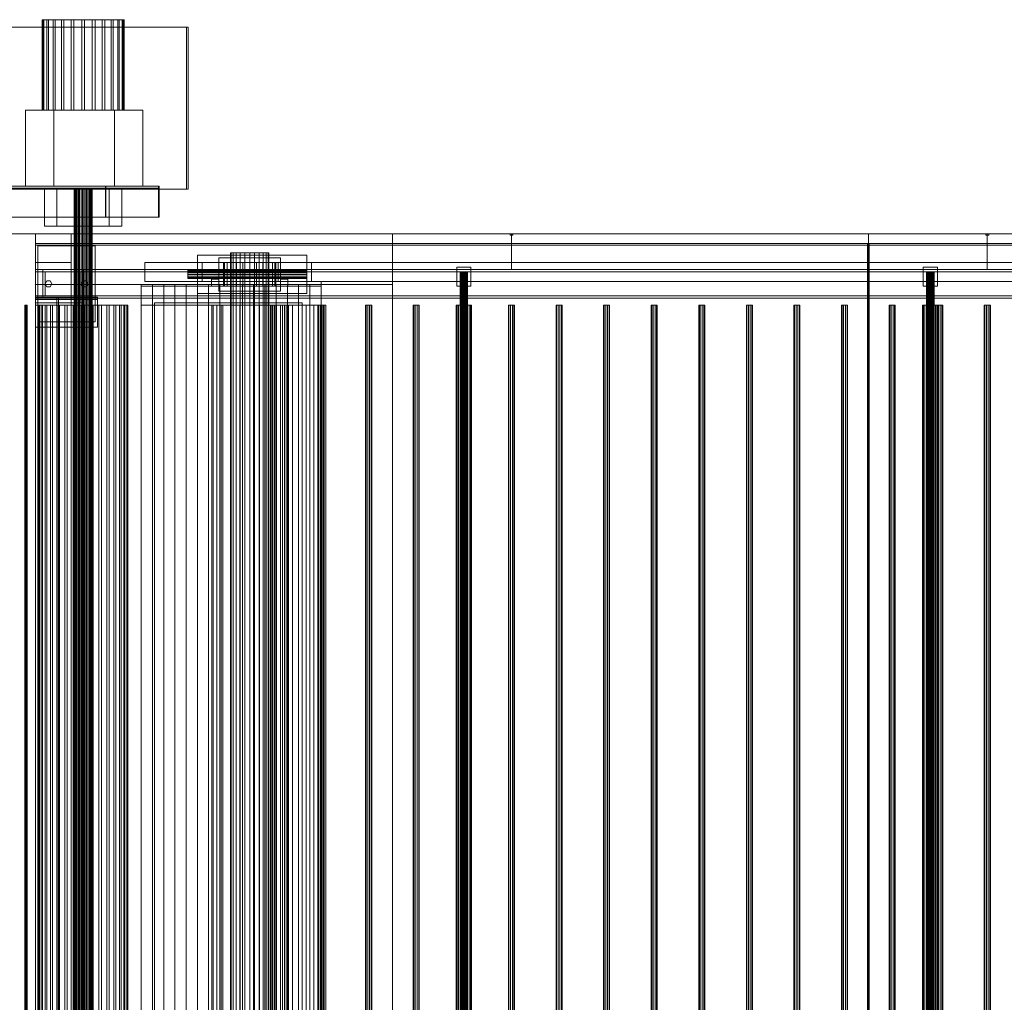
# Model space of a CAD drawing. Header units: millimetres. Extents: x -4738 to 65662, y -68080 to 6847.
# Tile 987 of 1056: x 40428 to 42497, y -18214 to -16150. Entities that reach past the tile are written whole.
import ezdxf

# ---------------------------------------------------------------- set-up
doc = ezdxf.new("R2010")
doc.units = ezdxf.units.MM
for name, color, linetype, lineweight in [('COTAS_O', 1, 'Continuous', 0), ('superior_C03', 7, 'Continuous', 0), ('superior_C03-dry', 7, 'Continuous', 0), ('superior_secador', 7, 'Continuous', 0)]:
    doc.layers.add(name, color=color, linetype=linetype, lineweight=lineweight)
doc.dimstyles.new('R19_100', dxfattribs={"dimtxt": 250, "dimasz": 150, "dimexe": 150, "dimexo": 80, "dimgap": 100, "dimtad": 1, "dimtih": 1, "dimtoh": 1, "dimdsep": 46, "dimcen": 0.09, "dimadec": 0, "dimazin": 0, "dimtfac": 1, "dimtdec": 4, "dimtofl": 0, "dimtmove": 0, "dimatfit": 3, "dimfxl": 1, "dimtolj": 1, "dimtzin": 0, "dimarcsym": 0})

# ---------------------------------------------------------------- blocks, each defined once
blk = doc.blocks.new('DIM_R31_43')
at = {"layer": 'COTAS_O'}
for p, q in [((39761.1, -16600), (39716.1, -16750)), ((40461.1, -16600), (39761.1, -16600)), ((39761.1, -19400), (39761.1, -16600)), ((39761.1, -16600), (39806.1, -16750)), ((39761.1, -19400), (39716.1, -19250)), ((39761.1, -19400), (39806.1, -19250)), ((40461.1, -19400), (39761.1, -19400))]:
    blk.add_line(p, q, dxfattribs=at)
blk.add_text('2800 O', height=250, rotation=90, dxfattribs=at).set_placement((39661.1, -18000))

msp = doc.modelspace()

# ---------------------------------------------------------------- linework, layer by layer
at = {"layer": 'superior_C03'}
for p, q in [((40477.331, -16150), (40475.187, -16150)), ((40475.187, -16150), (40478.901, -16150)), ((40475.187, -16150), (40475.187, -16340)), ((40485.185, -16150), (40477.331, -16150)), ((40477.331, -16150), (40477.331, -16340)), ((40478.901, -16150), (40488.219, -16150)), ((40478.901, -16150), (40478.901, -16340)), ((40498.215, -16150), (40485.185, -16150)), ((40485.185, -16150), (40485.185, -16340)), ((40488.219, -16150), (40502.506, -16150)), ((40488.219, -16150), (40488.219, -16340)), ((40515.533, -16150), (40498.215, -16150)), ((40498.215, -16150), (40498.215, -16340)), ((40502.506, -16150), (40520.789, -16150)), ((40502.506, -16150), (40502.506, -16340)), ((40535.958, -16150), (40515.533, -16150)), ((40515.533, -16150), (40515.533, -16340)), ((40520.789, -16150), (40541.82, -16150)), ((40520.789, -16150), (40520.789, -16340)), ((40558.099, -16150), (40535.958, -16150)), ((40535.958, -16150), (40535.958, -16340)), ((40541.82, -16150), (40564.168, -16150)), ((40541.82, -16150), (40541.82, -16340)), ((40580.447, -16150), (40558.099, -16150)), ((40558.099, -16150), (40558.099, -16340)), ((40564.168, -16150), (40586.309, -16150)), ((40564.168, -16150), (40564.168, -16340)), ((40601.479, -16150), (40580.447, -16150)), ((40580.447, -16150), (40580.447, -16340)), ((40586.309, -16150), (40606.735, -16150)), ((40586.309, -16150), (40586.309, -16340)), ((40619.762, -16150), (40601.479, -16150)), ((40601.479, -16150), (40601.479, -16340)), ((40606.735, -16150), (40624.053, -16150)), ((40606.735, -16150), (40606.735, -16340)), ((40634.048, -16150), (40619.762, -16150)), ((40619.762, -16150), (40619.762, -16340)), ((40624.053, -16150), (40637.083, -16150)), ((40624.053, -16150), (40624.053, -16340)), ((40643.366, -16150), (40634.048, -16150)), ((40634.048, -16150), (40634.048, -16340)), ((40637.083, -16150), (40644.937, -16150)), ((40637.083, -16150), (40637.083, -16340)), ((40647.08, -16150), (40643.366, -16150)), ((40643.366, -16150), (40643.366, -16340)), ((40644.937, -16150), (40647.08, -16150)), ((40644.937, -16340), (40644.937, -16150)), ((40647.08, -16150), (40647.08, -16340)), ((40778.395, -16166), (40408.102, -16166)), ((40411.695, -16166), (40781.988, -16166)), ((40778.395, -16506), (40778.395, -16166)), ((40778.395, -16166), (40781.988, -16166)), ((40781.988, -16166), (40781.988, -16506)), ((40626.834, -16340), (40439.739, -16340)), ((40439.739, -16340), (40439.739, -16500)), ((40499.7, -16340), (40439.739, -16340)), ((40478.901, -16340), (40475.187, -16340)), ((40475.187, -16340), (40477.331, -16340)), ((40477.331, -16340), (40485.185, -16340)), ((40488.219, -16340), (40478.901, -16340)), ((40485.185, -16340), (40498.215, -16340)), ((40502.506, -16340), (40488.219, -16340)), ((40498.215, -16340), (40515.533, -16340)), ((40499.7, -16500), (40499.7, -16340)), ((40499.7, -16340), (40686.796, -16340)), ((40520.789, -16340), (40502.506, -16340)), ((40515.533, -16340), (40535.958, -16340)), ((40541.82, -16340), (40520.789, -16340)), ((40535.958, -16340), (40558.099, -16340)), ((40564.168, -16340), (40541.82, -16340)), ((40558.099, -16340), (40580.447, -16340)), ((40586.309, -16340), (40564.168, -16340)), ((40580.447, -16340), (40601.479, -16340)), ((40606.735, -16340), (40586.309, -16340)), ((40601.479, -16340), (40619.762, -16340)), ((40624.053, -16340), (40606.735, -16340)), ((40619.762, -16340), (40634.048, -16340)), ((40637.083, -16340), (40624.053, -16340)), ((40626.834, -16500), (40626.834, -16340)), ((40626.834, -16340), (40686.796, -16340)), ((40634.048, -16340), (40643.366, -16340)), ((40644.937, -16340), (40637.083, -16340)), ((40643.366, -16340), (40647.08, -16340)), ((40647.08, -16340), (40644.937, -16340)), ((40686.796, -16340), (40686.796, -16500)), ((40608.274, -16500), (28914.796, -16500)), ((28914.796, -16504), (40608.274, -16504)), ((28915.695, -16500), (40609.173, -16500)), ((40719.664, -16500), (29026.186, -16500)), ((29027.084, -16500), (40720.563, -16500)), ((40720.563, -16504), (29027.084, -16504)), ((40408.102, -16506), (40778.395, -16506)), ((40781.988, -16506), (40411.695, -16506)), ((40439.739, -16500), (40626.834, -16500)), ((40439.739, -16500), (40499.7, -16500)), ((40616.096, -16504), (40479.672, -16504)), ((40479.672, -16504), (40479.672, -16584)), ((40506.172, -16504), (40479.672, -16504)), ((40686.796, -16500), (40499.7, -16500)), ((40506.172, -16584), (40506.172, -16504)), ((40506.172, -16504), (40642.596, -16504)), ((40542.619, -16505), (40542.207, -16505)), ((40542.207, -16505), (40543.647, -16505)), ((40542.207, -16505), (40542.207, -19495)), ((40544.844, -16505), (40542.619, -16505)), ((40542.619, -16505), (40542.619, -19495)), ((40543.647, -16505), (40546.799, -16505)), ((40543.647, -16505), (40543.647, -19495)), ((40548.663, -16505), (40544.844, -16505)), ((40544.844, -16505), (40544.844, -19495)), ((40546.799, -16505), (40551.354, -16505)), ((40546.799, -16505), (40546.799, -19495)), ((40553.703, -16505), (40548.663, -16505)), ((40548.663, -16505), (40548.663, -19495)), ((40551.354, -16505), (40556.867, -16505)), ((40551.354, -16505), (40551.354, -19495)), ((40559.471, -16505), (40553.703, -16505)), ((40553.703, -16505), (40553.703, -19495)), ((40556.867, -16505), (40562.797, -16505)), ((40556.867, -16505), (40556.867, -19495)), ((40565.401, -16505), (40559.471, -16505)), ((40559.471, -16505), (40559.471, -19495)), ((40562.797, -16505), (40568.564, -16505)), ((40562.797, -16505), (40562.797, -19495)), ((40570.913, -16505), (40565.401, -16505)), ((40565.401, -16505), (40565.401, -19495)), ((40568.564, -16505), (40573.605, -16505)), ((40568.564, -16505), (40568.564, -19495)), ((40575.469, -16505), (40570.913, -16505)), ((40570.913, -16505), (40570.913, -19495)), ((40573.605, -16505), (40577.424, -16505)), ((40573.605, -16505), (40573.605, -19495)), ((40578.621, -16505), (40575.469, -16505)), ((40575.469, -16505), (40575.469, -19495)), ((40577.424, -16505), (40579.649, -16505)), ((40577.424, -16505), (40577.424, -19495)), ((40580.061, -16505), (40578.621, -16505)), ((40578.621, -16505), (40578.621, -19495)), ((40579.649, -16505), (40580.061, -16505)), ((40579.649, -19495), (40579.649, -16505)), ((40580.061, -16505), (40580.061, -19495)), ((40608.274, -16504), (40608.274, -16500)), ((40608.274, -16500), (40720.563, -16500)), ((40608.274, -16565), (40608.274, -16500)), ((40608.274, -16500), (40609.173, -16500)), ((40720.563, -16504), (40608.274, -16504)), ((40609.173, -16500), (40609.173, -16565)), ((40616.096, -16584), (40616.096, -16504)), ((40616.096, -16504), (40642.596, -16504)), ((40686.796, -16500), (40626.834, -16500)), ((40642.596, -16504), (40642.596, -16584)), ((40719.664, -16565), (40719.664, -16500)), ((40719.664, -16500), (40720.563, -16500)), ((40720.563, -16500), (40720.563, -16504)), ((40720.563, -16500), (40720.563, -16565)), ((40781.988, -16506), (40778.395, -16506)), ((28914.796, -16565), (40608.274, -16565)), ((40609.173, -16565), (28915.695, -16565)), ((29026.186, -16565), (40719.664, -16565)), ((40720.563, -16565), (29027.084, -16565)), ((40609.173, -16565), (40608.274, -16565)), ((40720.563, -16565), (40719.664, -16565)), ((40479.672, -16584), (40616.096, -16584)), ((40479.672, -16584), (40506.172, -16584)), ((40642.596, -16584), (40506.172, -16584)), ((40642.596, -16584), (40616.096, -16584)), ((40439.905, -16750), (40438.794, -16750)), ((40438.794, -16750), (40439.111, -16750)), ((40438.794, -16750), (40438.794, -19250)), ((40439.111, -16750), (40440.669, -16750)), ((40439.111, -16750), (40439.111, -19250)), ((40441.792, -16750), (40439.905, -16750)), ((40439.905, -16750), (40439.905, -19250)), ((40440.669, -16750), (40442.556, -16750)), ((40440.669, -16750), (40440.669, -19250)), ((40443.35, -16750), (40441.792, -16750)), ((40441.792, -16750), (40441.792, -19250)), ((40442.556, -16750), (40443.667, -16750)), ((40442.556, -16750), (40442.556, -19250)), ((40443.667, -16750), (40443.35, -16750)), ((40443.35, -16750), (40443.35, -19250)), ((40443.667, -19250), (40443.667, -16750)), ((40469.535, -16750), (40467.177, -16750)), ((40467.177, -16750), (40468.429, -16750)), ((40467.177, -16750), (40467.177, -19250)), ((40468.429, -16750), (40473.244, -16750)), ((40468.429, -16750), (40468.429, -19250)), ((40475.413, -16750), (40469.535, -16750)), ((40469.535, -16750), (40469.535, -19250)), ((40473.244, -16750), (40481.437, -16750)), ((40473.244, -16750), (40473.244, -19250)), ((40484.586, -16750), (40475.413, -16750)), ((40475.413, -16750), (40475.413, -19250)), ((40481.437, -16750), (40492.692, -16750)), ((40481.437, -16750), (40481.437, -19250)), ((40496.7, -16750), (40484.586, -16750)), ((40484.586, -16750), (40484.586, -19250)), ((40492.692, -16750), (40506.577, -16750)), ((40492.692, -16750), (40492.692, -19250)), ((40511.291, -16750), (40496.7, -16750)), ((40496.7, -16750), (40496.7, -19250)), ((40506.577, -16750), (40522.559, -16750)), ((40506.577, -16750), (40506.577, -19250)), ((40527.797, -16750), (40511.291, -16750)), ((40511.291, -16750), (40511.291, -19250)), ((40522.559, -16750), (40540.024, -16750)), ((40522.559, -16750), (40522.559, -19250)), ((40545.584, -16750), (40527.797, -16750)), ((40527.797, -16750), (40527.797, -19250)), ((40540.024, -16750), (40558.299, -16750)), ((40540.024, -16750), (40540.024, -19250)), ((40563.968, -16750), (40545.584, -16750)), ((40545.584, -16750), (40545.584, -19250)), ((40558.299, -16750), (40576.684, -16750)), ((40558.299, -16750), (40558.299, -19250)), ((40582.244, -16750), (40563.968, -16750)), ((40563.968, -16750), (40563.968, -19250)), ((40576.684, -16750), (40594.471, -16750)), ((40576.684, -16750), (40576.684, -19250)), ((40599.708, -16750), (40582.244, -16750)), ((40582.244, -16750), (40582.244, -19250)), ((40594.471, -16750), (40610.977, -16750)), ((40594.471, -16750), (40594.471, -19250)), ((40615.691, -16750), (40599.708, -16750)), ((40599.708, -16750), (40599.708, -19250)), ((40610.977, -16750), (40625.567, -16750)), ((40610.977, -16750), (40610.977, -19250)), ((40629.576, -16750), (40615.691, -16750)), ((40615.691, -16750), (40615.691, -19250)), ((40625.567, -16750), (40637.682, -16750)), ((40625.567, -16750), (40625.567, -19250)), ((40640.831, -16750), (40629.576, -16750)), ((40629.576, -16750), (40629.576, -19250)), ((40637.682, -16750), (40646.854, -16750)), ((40637.682, -16750), (40637.682, -19250)), ((40649.024, -16750), (40640.831, -16750)), ((40640.831, -16750), (40640.831, -19250)), ((40646.854, -16750), (40652.733, -16750)), ((40646.854, -16750), (40646.854, -19250)), ((40653.839, -16750), (40649.024, -16750)), ((40649.024, -16750), (40649.024, -19250)), ((40652.733, -16750), (40655.091, -16750)), ((40652.733, -19250), (40652.733, -16750)), ((40655.091, -16750), (40653.839, -16750)), ((40653.839, -16750), (40653.839, -19250)), ((40655.091, -16750), (40655.091, -19250))]:
    msp.add_line(p, q, dxfattribs=at)
at = {"layer": 'superior_C03-dry'}
for p, q in [((40683.134, -16706), (40706.759, -16706)), ((40683.134, -16710), (40683.134, -16706)), ((40706.759, -16710), (40683.134, -16710)), ((40683.134, -16710), (40683.134, -19290)), ((40706.759, -16706), (40706.759, -16710)), ((40706.759, -16706), (40730.384, -16706)), ((40706.759, -19290), (40706.759, -16710)), ((40730.384, -16710), (40706.759, -16710)), ((40730.384, -16706), (40730.384, -16710)), ((40730.384, -16706), (40754.009, -16706)), ((40730.384, -19290), (40730.384, -16710)), ((40754.009, -16710), (40730.384, -16710)), ((40754.009, -16706), (40754.009, -16710)), ((40754.009, -16706), (40777.634, -16706)), ((40754.009, -19290), (40754.009, -16710)), ((40777.634, -16710), (40754.009, -16710)), ((40777.634, -16706), (40777.634, -16710)), ((40777.634, -16706), (40801.259, -16706)), ((40777.634, -19290), (40777.634, -16710)), ((40801.259, -16710), (40777.634, -16710)), ((40801.259, -16706), (40801.259, -16710)), ((40801.259, -16706), (40824.884, -16706)), ((40801.259, -19290), (40801.259, -16710)), ((40824.884, -16710), (40801.259, -16710)), ((40824.884, -16706), (40824.884, -16710)), ((40824.884, -16706), (40848.509, -16706)), ((40824.884, -19290), (40824.884, -16710)), ((40848.509, -16710), (40824.884, -16710)), ((40848.509, -16706), (40848.509, -16710)), ((40848.509, -16706), (40872.134, -16706)), ((40848.509, -19290), (40848.509, -16710)), ((40872.134, -16710), (40848.509, -16710)), ((40872.134, -16706), (40872.134, -16710)), ((40872.134, -16706), (40895.759, -16706)), ((40872.134, -19290), (40872.134, -16710)), ((40895.759, -16710), (40872.134, -16710)), ((40895.759, -16706), (40895.759, -16710)), ((40895.759, -16706), (40919.384, -16706)), ((40895.759, -19290), (40895.759, -16710)), ((40919.384, -16710), (40895.759, -16710)), ((40919.384, -16706), (40919.384, -16710)), ((40919.384, -16706), (40943.009, -16706)), ((40919.384, -19290), (40919.384, -16710)), ((40943.009, -16710), (40919.384, -16710)), ((40943.009, -16706), (40943.009, -16710)), ((40943.009, -16706), (40966.634, -16706)), ((40943.009, -19290), (40943.009, -16710)), ((40966.634, -16710), (40943.009, -16710)), ((40966.634, -16706), (40966.634, -16710)), ((40966.634, -16706), (40990.259, -16706)), ((40966.634, -19290), (40966.634, -16710)), ((40990.259, -16710), (40966.634, -16710)), ((40990.259, -16706), (40990.259, -16710)), ((40990.259, -16706), (41013.884, -16706)), ((40990.259, -19290), (40990.259, -16710)), ((41013.884, -16710), (40990.259, -16710)), ((41013.884, -16706), (41013.884, -16710)), ((41013.884, -16706), (41037.509, -16706)), ((41013.884, -19290), (41013.884, -16710)), ((41037.509, -16710), (41013.884, -16710)), ((41037.509, -16706), (41037.509, -16710)), ((41037.509, -16706), (41061.134, -16706)), ((41037.509, -19290), (41037.509, -16710)), ((41061.134, -16710), (41037.509, -16710)), ((41061.134, -16706), (41061.134, -16710)), ((41061.134, -19290), (41061.134, -16710)), ((40706.759, -16750), (40683.134, -16750)), ((40683.134, -16750), (40683.134, -19250)), ((40706.759, -19250), (40706.759, -16750)), ((40730.384, -16750), (40706.759, -16750)), ((40730.384, -19250), (40730.384, -16750)), ((40754.009, -16750), (40730.384, -16750)), ((40754.009, -19250), (40754.009, -16750)), ((40777.634, -16750), (40754.009, -16750)), ((40777.634, -19250), (40777.634, -16750)), ((40801.259, -16750), (40777.634, -16750)), ((40801.259, -19250), (40801.259, -16750)), ((40824.884, -16750), (40801.259, -16750)), ((40824.884, -19250), (40824.884, -16750)), ((40848.509, -16750), (40824.884, -16750)), ((40848.509, -19250), (40848.509, -16750)), ((40872.134, -16750), (40848.509, -16750)), ((40872.134, -19250), (40872.134, -16750)), ((40895.759, -16750), (40872.134, -16750)), ((40895.759, -19250), (40895.759, -16750)), ((40919.384, -16750), (40895.759, -16750)), ((40919.384, -19250), (40919.384, -16750)), ((40943.009, -16750), (40919.384, -16750)), ((40943.009, -19250), (40943.009, -16750)), ((40966.634, -16750), (40943.009, -16750)), ((40966.634, -19250), (40966.634, -16750)), ((40990.259, -16750), (40966.634, -16750)), ((40990.259, -19250), (40990.259, -16750)), ((41013.884, -16750), (40990.259, -16750)), ((41013.884, -19250), (41013.884, -16750)), ((41037.509, -16750), (41013.884, -16750)), ((41037.509, -19250), (41037.509, -16750)), ((41061.134, -16750), (41037.509, -16750)), ((41061.134, -19250), (41061.134, -16750))]:
    msp.add_line(p, q, dxfattribs=at)
at = {"layer": 'superior_secador'}
for p, q in [((40461.134, -16675), (40461.134, -16600)), ((40461.134, -16600), (41461.134, -16600)), ((40461.134, -16624), (40461.134, -16600)), ((40461.134, -16600), (60461.134, -16600)), ((40461.134, -16620), (40461.134, -16600)), ((40461.134, -19400), (40461.134, -16600)), ((40461.134, -16600), (40536.134, -16600)), ((40461.134, -16750), (40461.134, -16600)), ((40461.134, -16660), (40461.134, -16600)), ((40461.134, -16706), (40461.134, -16600)), ((40461.134, -16600), (41211.134, -16600)), ((40536.134, -16600), (40536.134, -19400)), ((40536.134, -16600), (40536.134, -16750)), ((40536.134, -16600), (40536.134, -16660)), ((41211.134, -19400), (41211.134, -16600)), ((41211.134, -16600), (42211.134, -16600)), ((41211.134, -16600), (41211.134, -16706)), ((41458.134, -16603), (41458.134, -16600)), ((41458.134, -16600), (41464.134, -16600)), ((41464.134, -16603), (41458.134, -16603)), ((41461.134, -16600), (41461.134, -16675)), ((41461.134, -16600), (42461.134, -16600)), ((41464.134, -16600), (41464.134, -16603)), ((42211.134, -16600), (42211.134, -19400)), ((42211.134, -16600), (43211.134, -16600)), ((42458.134, -16603), (42458.134, -16600)), ((42458.134, -16600), (42464.134, -16600)), ((42464.134, -16603), (42458.134, -16603)), ((42461.134, -16600), (42461.134, -16675)), ((42461.134, -16600), (43461.134, -16600)), ((42464.134, -16600), (42464.134, -16603)), ((60461.134, -16620), (40461.134, -16620)), ((60461.134, -16624), (40461.134, -16624)), ((40466.134, -16785), (40466.134, -16625)), ((40466.134, -16625), (40586.134, -16625)), ((40586.134, -16625), (40586.134, -16785)), ((42209.134, -19380), (42209.134, -16620)), ((42209.134, -16620), (42213.134, -16620)), ((42213.134, -16620), (42213.134, -19380)), ((40801.134, -16725), (40801.134, -16645)), ((40801.134, -16645), (41031.134, -16645)), ((40846.134, -16720), (40846.134, -16650)), ((40846.134, -16650), (40976.134, -16650)), ((40872.497, -16640), (40871.134, -16640)), ((40871.134, -16640), (40871.134, -19360)), ((40876.493, -16640), (40872.497, -16640)), ((40872.497, -16640), (40872.497, -19360)), ((40882.85, -16640), (40876.493, -16640)), ((40876.493, -16640), (40876.493, -19360)), ((40891.134, -16640), (40882.85, -16640)), ((40882.85, -16640), (40882.85, -19360)), ((40900.781, -16640), (40891.134, -16640)), ((40891.134, -16640), (40891.134, -19360)), ((40911.134, -16640), (40900.781, -16640)), ((40900.781, -16640), (40900.781, -19360)), ((40921.487, -16640), (40911.134, -16640)), ((40911.134, -16640), (40911.134, -19360)), ((40931.134, -16640), (40921.487, -16640)), ((40921.487, -16640), (40921.487, -19360)), ((40939.418, -16640), (40931.134, -16640)), ((40931.134, -16640), (40931.134, -19360)), ((40945.775, -16640), (40939.418, -16640)), ((40939.418, -16640), (40939.418, -19360)), ((40949.771, -16640), (40945.775, -16640)), ((40945.775, -16640), (40945.775, -19360)), ((40949.771, -16640), (40951.134, -16640)), ((40949.771, -16640), (40949.771, -19360)), ((40951.134, -19360), (40951.134, -16640)), ((40976.134, -16650), (40976.134, -16720)), ((41031.134, -16645), (41031.134, -16725)), ((40536.134, -16660), (40461.134, -16660)), ((41461.134, -16675), (40461.134, -16675)), ((40461.134, -16735), (40461.134, -16675)), ((40461.134, -16675), (60461.134, -16675)), ((40461.134, -16680), (40461.134, -16675)), ((40461.134, -16675), (40561.134, -16675)), ((40476.134, -16680), (40476.134, -16675)), ((40476.134, -16675), (40576.134, -16675)), ((40561.134, -16675), (40561.134, -16680)), ((40576.134, -16675), (40576.134, -16680)), ((40691.134, -16700), (40691.134, -16660)), ((40691.134, -16660), (40971.134, -16660)), ((40691.134, -16660), (41041.134, -16660)), ((40811.134, -16700), (40811.134, -16660)), ((40811.134, -16660), (60111.134, -16660)), ((40858.008, -16660), (40856.134, -16660)), ((40856.134, -16660), (40856.134, -16710)), ((40863.502, -16660), (40858.008, -16660)), ((40858.008, -16660), (40858.008, -16710)), ((40872.243, -16660), (40863.502, -16660)), ((40863.502, -16660), (40863.502, -16710)), ((40883.634, -16660), (40872.243, -16660)), ((40872.243, -16660), (40872.243, -16710)), ((40896.899, -16660), (40883.634, -16660)), ((40883.634, -16660), (40883.634, -16710)), ((40911.134, -16660), (40896.899, -16660)), ((40896.899, -16660), (40896.899, -16710)), ((40925.369, -16660), (40911.134, -16660)), ((40911.134, -16660), (40911.134, -16710)), ((40938.634, -16660), (40925.369, -16660)), ((40925.369, -16660), (40925.369, -16710)), ((40950.025, -16660), (40938.634, -16660)), ((40938.634, -16660), (40938.634, -16710)), ((40958.765, -16660), (40950.025, -16660)), ((40950.025, -16660), (40950.025, -16710)), ((40964.26, -16660), (40958.765, -16660)), ((40958.765, -16660), (40958.765, -16710)), ((40964.26, -16660), (40966.134, -16660)), ((40964.26, -16660), (40964.26, -16710)), ((40966.134, -16710), (40966.134, -16660)), ((40971.134, -16660), (40971.134, -16700)), ((41041.134, -16660), (41041.134, -16700)), ((41346.134, -16710), (41346.134, -16670)), ((41346.134, -16670), (41376.134, -16670)), ((41376.134, -16670), (41376.134, -16710)), ((42461.134, -16675), (41461.134, -16675)), ((42326.134, -16710), (42326.134, -16670)), ((42326.134, -16670), (42356.134, -16670)), ((42356.134, -16670), (42356.134, -16710)), ((43461.134, -16675), (42461.134, -16675)), ((60461.134, -16680), (40461.134, -16680)), ((40561.134, -16680), (40461.134, -16680)), ((40461.134, -16745), (40461.134, -16680)), ((40461.134, -16680), (40466.134, -16680)), ((40466.134, -16680), (40466.134, -16745)), ((40576.134, -16680), (40476.134, -16680)), ((40476.134, -16730), (40476.134, -16680)), ((40476.134, -16680), (40481.134, -16680)), ((40481.134, -16680), (40481.134, -16730)), ((40556.134, -16745), (40556.134, -16680)), ((40556.134, -16680), (40561.134, -16680)), ((40561.134, -16680), (40561.134, -16745)), ((40571.134, -16730), (40571.134, -16680)), ((40571.134, -16680), (40576.134, -16680)), ((40576.134, -16680), (40576.134, -16730)), ((40781.134, -16676.685), (40781.134, -16676)), ((41031.134, -16676), (40781.134, -16676)), ((40781.134, -16676.685), (40781.134, -16678.636)), ((40781.134, -16676.685), (41031.134, -16676.685)), ((40781.134, -16678.636), (40781.134, -16681.556)), ((40781.134, -16678.636), (41031.134, -16678.636)), ((40781.134, -16681.556), (40781.134, -16685)), ((40781.134, -16681.556), (41031.134, -16681.556)), ((40781.134, -16685), (40781.134, -16688.444)), ((40781.134, -16685), (41031.134, -16685)), ((40781.134, -16688.444), (40781.134, -16691.364)), ((40781.134, -16688.444), (41031.134, -16688.444)), ((40781.134, -16691.364), (40781.134, -16693.315)), ((40781.134, -16691.364), (41031.134, -16691.364)), ((40781.134, -16693.315), (40781.134, -16694)), ((40781.134, -16693.315), (41031.134, -16693.315)), ((40781.134, -16694), (41031.134, -16694)), ((40831.134, -16710), (40831.134, -16695)), ((40831.134, -16695), (40846.134, -16695)), ((40846.134, -16695), (40846.134, -16710)), ((40976.134, -16710), (40976.134, -16695)), ((40976.134, -16695), (40991.134, -16695)), ((40991.134, -16695), (40991.134, -16710)), ((41031.134, -16676), (41031.134, -16676.685)), ((41031.134, -16676.685), (41031.134, -16678.636)), ((41031.134, -16678.636), (41031.134, -16681.556)), ((41031.134, -16681.556), (41031.134, -16685)), ((41031.134, -16685), (41031.134, -16688.444)), ((41031.134, -16688.444), (41031.134, -16691.364)), ((41031.134, -16691.364), (41031.134, -16693.315)), ((41031.134, -16693.315), (41031.134, -16694)), ((41353.406, -16680), (41353.134, -16680)), ((41353.134, -16680), (41353.134, -19320)), ((41354.206, -16680), (41353.406, -16680)), ((41353.406, -16680), (41353.406, -19320)), ((41355.477, -16680), (41354.206, -16680)), ((41354.206, -16680), (41354.206, -19320)), ((41357.134, -16680), (41355.477, -16680)), ((41355.477, -16680), (41355.477, -19320)), ((41359.063, -16680), (41357.134, -16680)), ((41357.134, -16680), (41357.134, -19320)), ((41361.134, -16680), (41359.063, -16680)), ((41359.063, -16680), (41359.063, -19320)), ((41363.204, -16680), (41361.134, -16680)), ((41361.134, -16680), (41361.134, -19320)), ((41365.134, -16680), (41363.204, -16680)), ((41363.204, -16680), (41363.204, -19320)), ((41366.791, -16680), (41365.134, -16680)), ((41365.134, -16680), (41365.134, -19320)), ((41368.062, -16680), (41366.791, -16680)), ((41366.791, -16680), (41366.791, -19320)), ((41368.861, -16680), (41368.062, -16680)), ((41368.062, -16680), (41368.062, -19320)), ((41368.861, -16680), (41369.134, -16680)), ((41368.861, -16680), (41368.861, -19320)), ((41369.134, -19320), (41369.134, -16680)), ((42333.406, -16680), (42333.134, -16680)), ((42333.134, -16680), (42333.134, -19320)), ((42334.206, -16680), (42333.406, -16680)), ((42333.406, -16680), (42333.406, -19320)), ((42335.477, -16680), (42334.206, -16680)), ((42334.206, -16680), (42334.206, -19320)), ((42337.134, -16680), (42335.477, -16680)), ((42335.477, -16680), (42335.477, -19320)), ((42339.063, -16680), (42337.134, -16680)), ((42337.134, -16680), (42337.134, -19320)), ((42341.134, -16680), (42339.063, -16680)), ((42339.063, -16680), (42339.063, -19320)), ((42343.204, -16680), (42341.134, -16680)), ((42341.134, -16680), (42341.134, -19320)), ((42345.134, -16680), (42343.204, -16680)), ((42343.204, -16680), (42343.204, -19320)), ((42346.791, -16680), (42345.134, -16680)), ((42345.134, -16680), (42345.134, -19320)), ((42348.062, -16680), (42346.791, -16680)), ((42346.791, -16680), (42346.791, -19320)), ((42348.861, -16680), (42348.062, -16680)), ((42348.062, -16680), (42348.062, -19320)), ((42348.861, -16680), (42349.134, -16680)), ((42348.861, -16680), (42348.861, -19320)), ((42349.134, -19320), (42349.134, -16680)), ((41211.134, -16706), (40461.134, -16706)), ((40481.134, -16705), (40484.634, -16698.938)), ((40484.634, -16711.062), (40481.134, -16705)), ((40484.634, -16698.938), (40491.634, -16698.938)), ((40491.634, -16711.062), (40484.634, -16711.062)), ((40491.634, -16698.938), (40495.134, -16705)), ((40495.134, -16705), (40491.634, -16711.062)), ((40557.134, -16705), (40560.634, -16698.938)), ((40560.634, -16711.062), (40557.134, -16705)), ((40560.634, -16698.938), (40567.634, -16698.938)), ((40567.634, -16711.062), (40560.634, -16711.062)), ((40567.634, -16698.938), (40571.134, -16705)), ((40571.134, -16705), (40567.634, -16711.062)), ((40971.134, -16700), (40691.134, -16700)), ((41041.134, -16700), (40691.134, -16700)), ((60111.134, -16700), (40811.134, -16700)), ((40846.134, -16710), (40831.134, -16710)), ((40858.008, -16710), (40856.134, -16710)), ((40863.502, -16710), (40858.008, -16710)), ((40872.243, -16710), (40863.502, -16710)), ((40883.634, -16710), (40872.243, -16710)), ((40896.899, -16710), (40883.634, -16710)), ((40911.134, -16710), (40896.899, -16710)), ((40925.369, -16710), (40911.134, -16710)), ((40938.634, -16710), (40925.369, -16710)), ((40950.025, -16710), (40938.634, -16710)), ((40958.765, -16710), (40950.025, -16710)), ((40964.26, -16710), (40958.765, -16710)), ((40966.134, -16710), (40964.26, -16710)), ((40991.134, -16710), (40976.134, -16710)), ((41211.134, -16700), (41061.134, -16700)), ((41061.134, -16700), (41061.134, -19300)), ((41211.134, -19300), (41211.134, -16700)), ((41376.134, -16710), (41346.134, -16710)), ((42356.134, -16710), (42326.134, -16710)), ((40461.134, -16735), (40461.134, -16730)), ((40461.134, -16730), (60461.134, -16730)), ((40461.134, -16738), (40461.134, -16733)), ((40461.134, -16733), (40591.134, -16733)), ((40461.134, -16796), (40461.134, -16733)), ((60461.134, -16735), (40461.134, -16735)), ((40591.134, -16738), (40461.134, -16738)), ((40476.134, -16735), (40476.134, -16730)), ((40476.134, -16730), (40576.134, -16730)), ((40481.134, -16730), (40476.134, -16730)), ((40576.134, -16735), (40476.134, -16735)), ((40506.134, -19265), (40506.134, -16735)), ((40506.134, -16735), (40546.134, -16735)), ((40506.134, -16735), (40509.134, -16735)), ((40509.134, -16735), (40509.134, -19265)), ((40543.134, -19265), (40543.134, -16735)), ((40543.134, -16735), (40546.134, -16735)), ((40546.134, -16735), (40546.134, -19265)), ((40576.134, -16730), (40571.134, -16730)), ((40576.134, -16730), (40576.134, -16735)), ((40591.134, -16733), (40591.134, -16738)), ((40591.134, -16733), (40591.134, -16796)), ((41031.134, -16725), (40801.134, -16725)), ((40976.134, -16720), (40846.134, -16720)), ((40461.134, -16750), (40461.134, -16745)), ((40461.134, -16745), (40561.134, -16745)), ((40466.134, -16745), (40461.134, -16745)), ((40536.134, -16750), (40461.134, -16750)), ((40461.134, -19250), (40461.134, -16750)), ((40461.134, -16750), (40561.134, -16750)), ((40461.134, -16750), (40466.134, -16750)), ((40466.134, -16750), (40466.134, -19250)), ((40561.134, -16745), (40556.134, -16745)), ((40556.134, -19250), (40556.134, -16750)), ((40556.134, -16750), (40561.134, -16750)), ((40561.134, -16745), (40561.134, -16750)), ((40561.134, -16750), (40561.134, -19250)), ((40711.134, -16745), (40951.134, -16745)), ((40711.134, -16745), (40711.134, -16750)), ((40711.134, -16745), (41021.134, -16745)), ((40951.134, -16750), (40711.134, -16750)), ((40711.134, -16750), (40711.134, -19250)), ((40711.134, -16750), (40851.134, -16750)), ((41021.134, -16750), (40711.134, -16750)), ((40834.343, -16750), (40831.634, -16750)), ((40831.634, -16750), (40831.634, -19250)), ((40842.285, -16750), (40834.343, -16750)), ((40834.343, -16750), (40834.343, -19250)), ((40854.919, -16750), (40842.285, -16750)), ((40842.285, -16750), (40842.285, -19250)), ((40851.134, -16750), (40851.134, -19250)), ((40871.384, -16750), (40854.919, -16750)), ((40854.919, -16750), (40854.919, -19250)), ((40890.558, -16750), (40871.384, -16750)), ((40871.384, -16750), (40871.384, -19250)), ((40911.134, -16750), (40890.558, -16750)), ((40890.558, -16750), (40890.558, -19250)), ((40931.71, -16750), (40911.134, -16750)), ((40911.134, -16750), (40911.134, -19250)), ((40950.884, -16750), (40931.71, -16750)), ((40931.71, -16750), (40931.71, -19250)), ((40967.349, -16750), (40950.884, -16750)), ((40950.884, -16750), (40950.884, -19250)), ((40951.134, -16750), (40951.134, -16745)), ((40951.134, -19250), (40951.134, -16750)), ((40959.467, -16750), (40951.134, -16750)), ((40955.997, -16750), (40954.784, -16750)), ((40954.784, -16750), (40954.784, -19250)), ((40959.172, -16750), (40955.997, -16750)), ((40955.997, -16750), (40955.997, -19250)), ((40963.096, -16750), (40959.172, -16750)), ((40959.172, -16750), (40959.172, -19250)), ((40959.467, -19250), (40959.467, -16750)), ((40967.801, -16750), (40959.467, -16750)), ((40966.271, -16750), (40963.096, -16750)), ((40963.096, -16750), (40963.096, -19250)), ((40966.271, -16750), (40967.484, -16750)), ((40966.271, -16750), (40966.271, -19250)), ((40979.983, -16750), (40967.349, -16750)), ((40967.349, -16750), (40967.349, -19250)), ((40967.484, -19250), (40967.484, -16750)), ((40967.801, -19250), (40967.801, -16750)), ((40976.134, -16750), (40967.801, -16750)), ((40976.134, -19250), (40976.134, -16750)), ((40984.467, -16750), (40976.134, -16750)), ((40987.925, -16750), (40979.983, -16750)), ((40979.983, -16750), (40979.983, -19250)), ((40984.467, -19250), (40984.467, -16750)), ((40992.801, -16750), (40984.467, -16750)), ((40987.925, -16750), (40990.634, -16750)), ((40987.925, -16750), (40987.925, -19250)), ((40990.634, -19250), (40990.634, -16750)), ((40992.801, -19250), (40992.801, -16750)), ((41001.134, -16750), (40992.801, -16750)), ((41001.134, -19250), (41001.134, -16750)), ((41021.134, -16750), (41021.134, -16745)), ((41021.134, -19250), (41021.134, -16750)), ((41029.467, -16750), (41021.134, -16750)), ((41029.467, -19250), (41029.467, -16750)), ((41037.801, -16750), (41029.467, -16750)), ((41037.801, -19250), (41037.801, -16750)), ((41046.134, -16750), (41037.801, -16750)), ((41046.134, -19250), (41046.134, -16750)), ((41054.467, -16750), (41046.134, -16750)), ((41054.467, -19250), (41054.467, -16750)), ((41062.801, -16750), (41054.467, -16750)), ((41055.997, -16750), (41054.784, -16750)), ((41054.784, -16750), (41054.784, -19250)), ((41059.172, -16750), (41055.997, -16750)), ((41055.997, -16750), (41055.997, -19250)), ((41063.096, -16750), (41059.172, -16750)), ((41059.172, -16750), (41059.172, -19250)), ((41062.801, -19250), (41062.801, -16750)), ((41071.134, -16750), (41062.801, -16750)), ((41066.271, -16750), (41063.096, -16750)), ((41063.096, -16750), (41063.096, -19250)), ((41066.271, -16750), (41067.484, -16750)), ((41066.271, -16750), (41066.271, -19250)), ((41067.484, -19250), (41067.484, -16750)), ((41071.134, -19250), (41071.134, -16750)), ((41155.997, -16750), (41154.784, -16750)), ((41154.784, -16750), (41154.784, -19250)), ((41159.172, -16750), (41155.997, -16750)), ((41155.997, -16750), (41155.997, -19250)), ((41163.096, -16750), (41159.172, -16750)), ((41159.172, -16750), (41159.172, -19250)), ((41166.271, -16750), (41163.096, -16750)), ((41163.096, -16750), (41163.096, -19250)), ((41166.271, -16750), (41167.484, -16750)), ((41166.271, -16750), (41166.271, -19250)), ((41167.484, -19250), (41167.484, -16750)), ((41255.997, -16750), (41254.784, -16750)), ((41254.784, -16750), (41254.784, -19250)), ((41259.172, -16750), (41255.997, -16750)), ((41255.997, -16750), (41255.997, -19250)), ((41263.096, -16750), (41259.172, -16750)), ((41259.172, -16750), (41259.172, -19250)), ((41266.271, -16750), (41263.096, -16750)), ((41263.096, -16750), (41263.096, -19250)), ((41266.271, -16750), (41267.484, -16750)), ((41266.271, -16750), (41266.271, -19250)), ((41267.484, -19250), (41267.484, -16750)), ((41345.679, -16750), (41345.134, -16750)), ((41345.134, -16750), (41345.134, -19250)), ((41347.277, -16750), (41345.679, -16750)), ((41345.679, -16750), (41345.679, -19250)), ((41349.82, -16750), (41347.277, -16750)), ((41347.277, -16750), (41347.277, -19250)), ((41353.134, -16750), (41349.82, -16750)), ((41349.82, -16750), (41349.82, -19250)), ((41356.993, -16750), (41353.134, -16750)), ((41353.134, -16750), (41353.134, -19250)), ((41355.997, -16750), (41354.784, -16750)), ((41354.784, -16750), (41354.784, -19250)), ((41359.172, -16750), (41355.997, -16750)), ((41355.997, -16750), (41355.997, -19250)), ((41361.134, -16750), (41356.993, -16750)), ((41356.993, -16750), (41356.993, -19250)), ((41363.096, -16750), (41359.172, -16750)), ((41359.172, -16750), (41359.172, -19250)), ((41365.275, -16750), (41361.134, -16750)), ((41361.134, -16750), (41361.134, -19250)), ((41366.271, -16750), (41363.096, -16750)), ((41363.096, -16750), (41363.096, -19250)), ((41369.134, -16750), (41365.275, -16750)), ((41365.275, -16750), (41365.275, -19250)), ((41366.271, -16750), (41367.484, -16750)), ((41366.271, -16750), (41366.271, -19250)), ((41367.484, -19250), (41367.484, -16750)), ((41372.448, -16750), (41369.134, -16750)), ((41369.134, -16750), (41369.134, -19250)), ((41374.99, -16750), (41372.448, -16750)), ((41372.448, -16750), (41372.448, -19250)), ((41376.589, -16750), (41374.99, -16750)), ((41374.99, -16750), (41374.99, -19250)), ((41376.589, -16750), (41377.134, -16750)), ((41376.589, -16750), (41376.589, -19250)), ((41377.134, -19250), (41377.134, -16750)), ((41455.997, -16750), (41454.784, -16750)), ((41454.784, -16750), (41454.784, -19250)), ((41459.172, -16750), (41455.997, -16750)), ((41455.997, -16750), (41455.997, -19250)), ((41463.096, -16750), (41459.172, -16750)), ((41459.172, -16750), (41459.172, -19250)), ((41466.271, -16750), (41463.096, -16750)), ((41463.096, -16750), (41463.096, -19250)), ((41466.271, -16750), (41467.484, -16750)), ((41466.271, -16750), (41466.271, -19250)), ((41467.484, -19250), (41467.484, -16750)), ((41555.997, -16750), (41554.784, -16750)), ((41554.784, -16750), (41554.784, -19250)), ((41559.172, -16750), (41555.997, -16750)), ((41555.997, -16750), (41555.997, -19250)), ((41563.096, -16750), (41559.172, -16750)), ((41559.172, -16750), (41559.172, -19250)), ((41566.271, -16750), (41563.096, -16750)), ((41563.096, -16750), (41563.096, -19250)), ((41566.271, -16750), (41567.484, -16750)), ((41566.271, -16750), (41566.271, -19250)), ((41567.484, -19250), (41567.484, -16750)), ((41655.997, -16750), (41654.784, -16750)), ((41654.784, -16750), (41654.784, -19250)), ((41659.172, -16750), (41655.997, -16750)), ((41655.997, -16750), (41655.997, -19250)), ((41663.096, -16750), (41659.172, -16750)), ((41659.172, -16750), (41659.172, -19250)), ((41666.271, -16750), (41663.096, -16750)), ((41663.096, -16750), (41663.096, -19250)), ((41666.271, -16750), (41667.484, -16750)), ((41666.271, -16750), (41666.271, -19250)), ((41667.484, -19250), (41667.484, -16750)), ((41755.997, -16750), (41754.784, -16750)), ((41754.784, -16750), (41754.784, -19250)), ((41759.172, -16750), (41755.997, -16750)), ((41755.997, -16750), (41755.997, -19250)), ((41763.096, -16750), (41759.172, -16750)), ((41759.172, -16750), (41759.172, -19250)), ((41766.271, -16750), (41763.096, -16750)), ((41763.096, -16750), (41763.096, -19250)), ((41766.271, -16750), (41767.484, -16750)), ((41766.271, -16750), (41766.271, -19250)), ((41767.484, -19250), (41767.484, -16750)), ((41855.997, -16750), (41854.784, -16750)), ((41854.784, -16750), (41854.784, -19250)), ((41859.172, -16750), (41855.997, -16750)), ((41855.997, -16750), (41855.997, -19250)), ((41863.096, -16750), (41859.172, -16750)), ((41859.172, -16750), (41859.172, -19250)), ((41866.271, -16750), (41863.096, -16750)), ((41863.096, -16750), (41863.096, -19250)), ((41866.271, -16750), (41867.484, -16750)), ((41866.271, -16750), (41866.271, -19250)), ((41867.484, -19250), (41867.484, -16750)), ((41955.997, -16750), (41954.784, -16750)), ((41954.784, -16750), (41954.784, -19250)), ((41959.172, -16750), (41955.997, -16750)), ((41955.997, -16750), (41955.997, -19250)), ((41963.096, -16750), (41959.172, -16750)), ((41959.172, -16750), (41959.172, -19250)), ((41966.271, -16750), (41963.096, -16750)), ((41963.096, -16750), (41963.096, -19250)), ((41966.271, -16750), (41967.484, -16750)), ((41966.271, -16750), (41966.271, -19250)), ((41967.484, -19250), (41967.484, -16750)), ((42055.997, -16750), (42054.784, -16750)), ((42054.784, -16750), (42054.784, -19250)), ((42059.172, -16750), (42055.997, -16750)), ((42055.997, -16750), (42055.997, -19250)), ((42063.096, -16750), (42059.172, -16750)), ((42059.172, -16750), (42059.172, -19250)), ((42066.271, -16750), (42063.096, -16750)), ((42063.096, -16750), (42063.096, -19250)), ((42066.271, -16750), (42067.484, -16750)), ((42066.271, -16750), (42066.271, -19250)), ((42067.484, -19250), (42067.484, -16750)), ((42155.997, -16750), (42154.784, -16750)), ((42154.784, -16750), (42154.784, -19250)), ((42159.172, -16750), (42155.997, -16750)), ((42155.997, -16750), (42155.997, -19250)), ((42163.096, -16750), (42159.172, -16750)), ((42159.172, -16750), (42159.172, -19250)), ((42166.271, -16750), (42163.096, -16750)), ((42163.096, -16750), (42163.096, -19250)), ((42166.271, -16750), (42167.484, -16750)), ((42166.271, -16750), (42166.271, -19250)), ((42167.484, -19250), (42167.484, -16750)), ((42255.997, -16750), (42254.784, -16750)), ((42254.784, -16750), (42254.784, -19250)), ((42259.172, -16750), (42255.997, -16750)), ((42255.997, -16750), (42255.997, -19250)), ((42263.096, -16750), (42259.172, -16750)), ((42259.172, -16750), (42259.172, -19250)), ((42266.271, -16750), (42263.096, -16750)), ((42263.096, -16750), (42263.096, -19250)), ((42266.271, -16750), (42267.484, -16750)), ((42266.271, -16750), (42266.271, -19250)), ((42267.484, -19250), (42267.484, -16750)), ((42325.679, -16750), (42325.134, -16750)), ((42325.134, -16750), (42325.134, -19250)), ((42327.277, -16750), (42325.679, -16750)), ((42325.679, -16750), (42325.679, -19250)), ((42329.82, -16750), (42327.277, -16750)), ((42327.277, -16750), (42327.277, -19250)), ((42333.134, -16750), (42329.82, -16750)), ((42329.82, -16750), (42329.82, -19250)), ((42336.993, -16750), (42333.134, -16750)), ((42333.134, -16750), (42333.134, -19250)), ((42341.134, -16750), (42336.993, -16750)), ((42336.993, -16750), (42336.993, -19250)), ((42345.275, -16750), (42341.134, -16750)), ((42341.134, -16750), (42341.134, -19250)), ((42349.134, -16750), (42345.275, -16750)), ((42345.275, -16750), (42345.275, -19250)), ((42352.448, -16750), (42349.134, -16750)), ((42349.134, -16750), (42349.134, -19250)), ((42354.99, -16750), (42352.448, -16750)), ((42352.448, -16750), (42352.448, -19250)), ((42355.997, -16750), (42354.784, -16750)), ((42354.784, -16750), (42354.784, -19250)), ((42356.589, -16750), (42354.99, -16750)), ((42354.99, -16750), (42354.99, -19250)), ((42359.172, -16750), (42355.997, -16750)), ((42355.997, -16750), (42355.997, -19250)), ((42356.589, -16750), (42357.134, -16750)), ((42356.589, -16750), (42356.589, -19250)), ((42357.134, -19250), (42357.134, -16750)), ((42363.096, -16750), (42359.172, -16750)), ((42359.172, -16750), (42359.172, -19250)), ((42366.271, -16750), (42363.096, -16750)), ((42363.096, -16750), (42363.096, -19250)), ((42366.271, -16750), (42367.484, -16750)), ((42366.271, -16750), (42366.271, -19250)), ((42367.484, -19250), (42367.484, -16750)), ((42455.997, -16750), (42454.784, -16750)), ((42454.784, -16750), (42454.784, -19250)), ((42459.172, -16750), (42455.997, -16750)), ((42455.997, -16750), (42455.997, -19250)), ((42463.096, -16750), (42459.172, -16750)), ((42459.172, -16750), (42459.172, -19250)), ((42466.271, -16750), (42463.096, -16750)), ((42463.096, -16750), (42463.096, -19250)), ((42466.271, -16750), (42467.484, -16750)), ((42466.271, -16750), (42466.271, -19250)), ((42467.484, -19250), (42467.484, -16750)), ((40591.134, -16796), (40461.134, -16796)), ((40586.134, -16785), (40466.134, -16785))]:
    msp.add_line(p, q, dxfattribs=at)

# ---------------------------------------------------------------- dimensions: what is measured, and where the dimension line sits
at = {"layer": 'COTAS_O'}
dim = msp.add_aligned_dim(p1=(40461.134, -19400), p2=(40461.134, -16600), distance=700, text='<> O', dimstyle='R19_100', dxfattribs=at)
dim.commit()
dim.dimension.update_dxf_attribs({"geometry": 'DIM_R31_43', "text_midpoint": (39761.134, -18000)})

doc.saveas('drawing.dxf')
